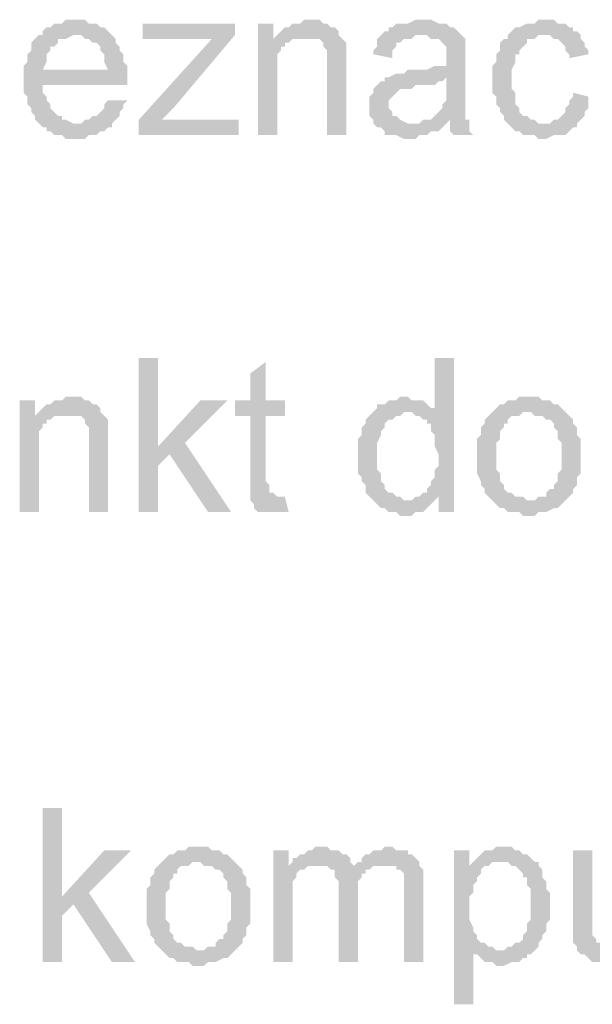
# Model space of a CAD drawing. Header units: millimetres. Extents: x -523 to 1404227, y -783705 to 1038705.
# Tile 435 of 508: x 709928 to 710559, y 235516 to 236599. Entities that reach past the tile are written whole.
import ezdxf

# ---------------------------------------------------------------- set-up
doc = ezdxf.new("R2010")
doc.units = ezdxf.units.MM
doc.linetypes.add('ACAD_ISO08W100', pattern=[36, 24, -3, 6, -3])
doc.layers.add('!!ELEKTRYKA', color=7, linetype='Continuous')

msp = doc.modelspace()

# ---------------------------------------------------------------- hatches: boundary and pattern name
at = {"layer": '!!ELEKTRYKA', "linetype": 'ACAD_ISO08W100'}
for points in [[(709991.33, 236599.43), (709978.63, 236599.43), (709974.39, 236595.19), (709965.93, 236595.19), (709961.69, 236590.96), (709957.46, 236590.96), (709953.23, 236586.73), (709953.23, 236582.49), (709948.99, 236582.49), (709991.33, 236582.49), (709991.33, 236582.49), (709995.56, 236582.49), (709999.8, 236578.26), (710004.03, 236578.26), (710008.26, 236574.02), (710012.5, 236574.02), (710016.73, 236569.79), (710016.73, 236569.79), (710016.73, 236565.56), (710020.96, 236561.32), (710020.96, 236557.09), (710020.96, 236552.86), (710025.2, 236544.39), (709953.23, 236544.39), (710046.36, 236544.39), (710046.36, 236548.62), (710042.13, 236552.86), (710042.13, 236557.09), (710042.13, 236561.32), (710037.9, 236565.56), (710037.9, 236569.79), (710033.66, 236574.02), (710033.66, 236578.26), (710029.43, 236582.49), (710029.43, 236582.49), (710025.2, 236586.73), (710020.96, 236590.96), (710016.73, 236590.96), (710012.5, 236595.19), (710008.26, 236595.19), (710004.03, 236595.19), (709999.8, 236599.43), (709995.56, 236599.43)], [(710245.33, 236599.43), (710245.33, 236599.43), (710241.1, 236599.43), (710236.87, 236595.19), (710232.63, 236595.19), (710228.4, 236595.19), (710224.17, 236590.96), (710219.93, 236590.96), (710215.7, 236586.73), (710215.7, 236586.73), (710211.47, 236582.49), (710241.1, 236578.26), (710245.33, 236578.26), (710249.57, 236578.26), (710253.8, 236578.26), (710258.04, 236578.26), (710262.27, 236574.02), (710262.27, 236569.79), (710266.5, 236565.56), (710266.5, 236565.56), (710266.5, 236561.32), (710266.5, 236557.09), (710266.5, 236552.86), (710266.5, 236548.62), (710266.5, 236472.42), (710287.67, 236472.42), (710287.67, 236548.62), (710287.67, 236548.62), (710287.67, 236557.09), (710287.67, 236561.32), (710287.67, 236565.56), (710287.67, 236569.79), (710287.67, 236569.79), (710287.67, 236574.02), (710283.44, 236578.26), (710279.2, 236582.49), (710279.2, 236586.73), (710274.97, 236590.96), (710270.74, 236590.96), (710266.5, 236595.19), (710266.5, 236595.19), (710262.27, 236595.19), (710258.04, 236599.43), (710253.8, 236599.43)], [(710372.34, 236599.43), (710363.88, 236599.43), (710355.41, 236595.19), (710342.71, 236595.19), (710338.47, 236590.96), (710334.24, 236590.96), (710334.24, 236586.73), (710330.01, 236586.73), (710325.77, 236582.49), (710368.11, 236582.49), (710372.34, 236582.49), (710376.58, 236582.49), (710380.81, 236578.26), (710385.04, 236578.26), (710389.28, 236578.26), (710393.51, 236574.02), (710393.51, 236574.02), (710397.74, 236569.79), (710397.74, 236565.56), (710397.74, 236561.32), (710397.74, 236557.09), (710397.74, 236557.09), (710397.74, 236548.62), (710393.51, 236548.62), (710393.51, 236548.62), (710389.28, 236548.62), (710385.04, 236548.62), (710376.58, 236544.39), (710372.34, 236544.39), (710368.11, 236544.39), (710359.64, 236544.39), (710355.41, 236544.39), (710351.18, 236540.16), (710346.94, 236540.16), (710342.71, 236540.16), (710342.71, 236540.16), (710334.24, 236535.92), (710330.01, 236535.92), (710397.74, 236535.92), (710397.74, 236527.46), (710397.74, 236523.22), (710397.74, 236518.99), (710397.74, 236514.76), (710397.74, 236510.52), (710393.51, 236506.29), (710393.51, 236506.29), (710393.51, 236502.06), (710389.28, 236497.82), (710385.04, 236493.59), (710380.81, 236489.36), (710376.58, 236489.36), (710372.34, 236489.36), (710401.98, 236489.36), (710401.98, 236485.12), (710401.98, 236480.89), (710401.98, 236476.66), (710406.21, 236472.42), (710427.38, 236472.42), (710427.38, 236472.42), (710423.14, 236476.66), (710423.14, 236480.89), (710423.14, 236489.36), (710418.91, 236489.36), (710418.91, 236493.59), (710418.91, 236493.59), (710418.91, 236497.82), (710418.91, 236506.29), (710418.91, 236510.52), (710418.91, 236514.76), (710418.91, 236523.22), (710418.91, 236552.86), (710418.91, 236552.86), (710418.91, 236557.09), (710418.91, 236565.56), (710418.91, 236569.79), (710418.91, 236569.79), (710418.91, 236574.02), (710418.91, 236578.26), (710414.68, 236582.49), (710410.44, 236586.73), (710410.44, 236586.73), (710406.21, 236590.96), (710401.98, 236590.96), (710397.74, 236595.19), (710397.74, 236595.19), (710393.51, 236595.19), (710389.28, 236595.19), (710380.81, 236599.43), (710376.58, 236599.43)], [(710503.58, 236599.43), (710503.58, 236599.43), (710499.35, 236599.43), (710495.11, 236595.19), (710490.88, 236595.19), (710486.65, 236595.19), (710478.18, 236590.96), (710478.18, 236590.96), (710473.94, 236590.96), (710469.71, 236586.73), (710465.48, 236582.49), (710465.48, 236578.26), (710461.24, 236578.26), (710457.01, 236574.02), (710457.01, 236569.79), (710457.01, 236565.56), (710452.78, 236561.32), (710452.78, 236557.09), (710452.78, 236552.86), (710448.54, 236548.62), (710448.54, 236544.39), (710448.54, 236540.16), (710448.54, 236531.69), (710448.54, 236527.46), (710448.54, 236523.22), (710448.54, 236518.99), (710452.78, 236514.76), (710452.78, 236510.52), (710452.78, 236506.29), (710457.01, 236502.06), (710457.01, 236497.82), (710461.24, 236493.59), (710461.24, 236489.36), (710465.48, 236485.12), (710503.58, 236485.12), (710503.58, 236485.12), (710499.35, 236485.12), (710495.11, 236489.36), (710490.88, 236489.36), (710486.65, 236493.59), (710482.41, 236493.59), (710478.18, 236497.82), (710478.18, 236497.82), (710478.18, 236502.06), (710473.94, 236506.29), (710473.94, 236510.52), (710473.94, 236514.76), (710473.94, 236518.99), (710469.71, 236523.22), (710469.71, 236527.46), (710469.71, 236535.92), (710469.71, 236535.92), (710469.71, 236540.16), (710469.71, 236544.39), (710473.94, 236552.86), (710473.94, 236557.09), (710473.94, 236561.32), (710478.18, 236561.32), (710478.18, 236565.56), (710482.41, 236569.79), (710482.41, 236569.79), (710486.65, 236574.02), (710486.65, 236578.26), (710490.88, 236578.26), (710495.11, 236578.26), (710499.35, 236582.49), (710507.81, 236582.49), (710545.91, 236582.49), (710541.68, 236586.73), (710537.45, 236586.73), (710537.45, 236590.96), (710533.21, 236590.96), (710528.98, 236595.19), (710524.75, 236595.19), (710520.51, 236595.19), (710516.28, 236599.43), (710512.05, 236599.43)], [(710164.9, 236595.19), (710063.3, 236595.19), (710063.3, 236578.26), (710139.5, 236578.26), (710164.9, 236582.49)], [(710207.23, 236595.19), (710190.3, 236595.19), (710190.3, 236472.42), (710211.47, 236472.42), (710211.47, 236540.16), (710211.47, 236544.39), (710211.47, 236548.62), (710211.47, 236552.86), (710211.47, 236557.09), (710211.47, 236561.32), (710215.7, 236565.56), (710215.7, 236569.79), (710219.93, 236569.79), (710219.93, 236574.02), (710224.17, 236574.02), (710228.4, 236578.26), (710207.23, 236578.26)], [(709948.99, 236582.49), (709948.99, 236582.49), (709944.76, 236578.26), (709940.53, 236574.02), (709940.53, 236569.79), (709940.53, 236565.56), (709936.29, 236561.32), (709936.29, 236557.09), (709936.29, 236552.86), (709932.06, 236548.62), (709932.06, 236544.39), (709932.06, 236540.16), (709932.06, 236531.69), (709932.06, 236527.46), (709932.06, 236523.22), (709932.06, 236518.99), (709936.29, 236514.76), (709936.29, 236510.52), (709936.29, 236506.29), (709940.53, 236502.06), (709940.53, 236497.82), (709944.76, 236493.59), (709944.76, 236489.36), (709948.99, 236485.12), (709991.33, 236485.12), (709991.33, 236485.12), (709987.09, 236485.12), (709978.63, 236489.36), (709974.39, 236489.36), (709974.39, 236493.59), (709970.16, 236493.59), (709965.93, 236497.82), (709965.93, 236497.82), (709961.69, 236502.06), (709961.69, 236506.29), (709957.46, 236510.52), (709957.46, 236514.76), (709953.23, 236518.99), (709953.23, 236523.22), (709953.23, 236527.46), (710046.36, 236527.46), (710046.36, 236531.69), (710046.36, 236535.92), (710046.36, 236540.16), (710046.36, 236544.39), (709953.23, 236544.39), (709953.23, 236544.39), (709957.46, 236552.86), (709957.46, 236557.09), (709957.46, 236561.32), (709961.69, 236565.56), (709961.69, 236569.79), (709965.93, 236569.79), (709970.16, 236574.02), (709970.16, 236578.26), (709974.39, 236578.26), (709978.63, 236578.26), (709987.09, 236582.49), (709991.33, 236582.49)], [(710164.9, 236582.49), (710139.5, 236578.26), (710059.06, 236489.36), (710059.06, 236472.42), (710084.46, 236489.36), (710097.16, 236502.06)], [(710325.77, 236582.49), (710321.54, 236578.26), (710321.54, 236569.79), (710317.31, 236565.56), (710317.31, 236561.32), (710338.47, 236557.09), (710338.47, 236561.32), (710338.47, 236565.56), (710342.71, 236569.79), (710342.71, 236574.02), (710346.94, 236574.02), (710351.18, 236578.26), (710355.41, 236578.26), (710359.64, 236578.26), (710363.88, 236582.49), (710368.11, 236582.49)], [(710545.91, 236582.49), (710507.81, 236582.49), (710512.05, 236582.49), (710516.28, 236578.26), (710520.51, 236578.26), (710524.75, 236574.02), (710524.75, 236574.02), (710528.98, 236569.79), (710528.98, 236565.56), (710533.21, 236561.32), (710533.21, 236557.09), (710554.38, 236561.32), (710554.38, 236561.32), (710554.38, 236565.56), (710550.15, 236569.79), (710550.15, 236574.02), (710545.91, 236578.26)], [(710330.01, 236535.92), (710330.01, 236531.69), (710325.77, 236531.69), (710321.54, 236527.46), (710321.54, 236527.46), (710317.31, 236523.22), (710317.31, 236518.99), (710313.07, 236514.76), (710313.07, 236510.52), (710313.07, 236506.29), (710313.07, 236506.29), (710313.07, 236497.82), (710313.07, 236493.59), (710317.31, 236489.36), (710317.31, 236485.12), (710321.54, 236480.89), (710325.77, 236480.89), (710325.77, 236480.89), (710330.01, 236476.66), (710330.01, 236472.42), (710334.24, 236472.42), (710338.47, 236472.42), (710342.71, 236472.42), (710351.18, 236468.19), (710355.41, 236468.19), (710359.64, 236468.19), (710363.88, 236468.19), (710368.11, 236472.42), (710372.34, 236472.42), (710376.58, 236472.42), (710380.81, 236476.66), (710385.04, 236476.66), (710389.28, 236476.66), (710393.51, 236480.89), (710397.74, 236485.12), (710359.64, 236485.12), (710359.64, 236485.12), (710355.41, 236485.12), (710346.94, 236489.36), (710346.94, 236489.36), (710342.71, 236493.59), (710338.47, 236493.59), (710338.47, 236497.82), (710334.24, 236502.06), (710334.24, 236506.29), (710334.24, 236506.29), (710334.24, 236510.52), (710338.47, 236514.76), (710338.47, 236514.76), (710342.71, 236518.99), (710346.94, 236523.22), (710351.18, 236523.22), (710355.41, 236523.22), (710359.64, 236523.22), (710363.88, 236527.46), (710368.11, 236527.46), (710372.34, 236527.46), (710376.58, 236527.46), (710385.04, 236527.46), (710389.28, 236531.69), (710393.51, 236531.69), (710393.51, 236531.69), (710397.74, 236535.92)], [(710025.2, 236510.52), (710020.96, 236506.29), (710020.96, 236502.06), (710016.73, 236497.82), (710012.5, 236493.59), (710012.5, 236493.59), (710008.26, 236493.59), (710004.03, 236489.36), (709999.8, 236489.36), (709995.56, 236485.12), (709991.33, 236485.12), (709948.99, 236485.12), (709948.99, 236485.12), (709953.23, 236480.89), (709957.46, 236480.89), (709957.46, 236476.66), (709961.69, 236476.66), (709965.93, 236472.42), (709970.16, 236472.42), (709974.39, 236472.42), (709978.63, 236468.19), (709987.09, 236468.19), (709991.33, 236468.19), (709995.56, 236468.19), (709999.8, 236468.19), (710004.03, 236472.42), (710008.26, 236472.42), (710012.5, 236472.42), (710016.73, 236476.66), (710020.96, 236476.66), (710025.2, 236480.89), (710029.43, 236480.89), (710029.43, 236485.12), (710033.66, 236489.36), (710037.9, 236493.59), (710037.9, 236497.82), (710042.13, 236502.06), (710042.13, 236506.29), (710046.36, 236510.52)], [(710537.45, 236518.99), (710537.45, 236514.76), (710533.21, 236510.52), (710533.21, 236506.29), (710528.98, 236502.06), (710528.98, 236497.82), (710524.75, 236493.59), (710524.75, 236493.59), (710520.51, 236489.36), (710516.28, 236489.36), (710512.05, 236485.12), (710503.58, 236485.12), (710465.48, 236485.12), (710465.48, 236485.12), (710469.71, 236480.89), (710473.94, 236476.66), (710478.18, 236476.66), (710482.41, 236472.42), (710486.65, 236472.42), (710490.88, 236472.42), (710495.11, 236472.42), (710499.35, 236468.19), (710503.58, 236468.19), (710507.81, 236468.19), (710516.28, 236472.42), (710520.51, 236472.42), (710524.75, 236472.42), (710528.98, 236472.42), (710533.21, 236476.66), (710537.45, 236480.89), (710537.45, 236480.89), (710541.68, 236480.89), (710541.68, 236485.12), (710545.91, 236489.36), (710550.15, 236493.59), (710550.15, 236497.82), (710554.38, 236502.06), (710554.38, 236506.29), (710554.38, 236510.52), (710554.38, 236514.76)], [(710372.34, 236489.36), (710368.11, 236485.12), (710359.64, 236485.12), (710397.74, 236485.12), (710401.98, 236489.36)], [(710080.23, 236226.88), (710059.06, 236226.88), (710059.06, 236057.54), (710080.23, 236057.54), (710080.23, 236108.35), (710092.93, 236121.05), (710080.23, 236129.51)], [(710198.77, 236222.65), (710181.83, 236209.95), (710181.83, 236180.31), (710164.9, 236180.31), (710164.9, 236163.38), (710181.83, 236163.38), (710181.83, 236095.65), (710181.83, 236091.41), (710181.83, 236087.18), (710181.83, 236078.71), (710181.83, 236074.48), (710211.47, 236074.48), (710211.47, 236074.48), (710207.23, 236078.71), (710203, 236078.71), (710203, 236082.95), (710203, 236082.95), (710203, 236087.18), (710198.77, 236091.41), (710198.77, 236163.38), (710219.93, 236163.38), (710219.93, 236180.31), (710198.77, 236180.31)], [(710406.21, 236226.88), (710385.04, 236226.88), (710385.04, 236167.61), (710355.41, 236167.61), (710359.64, 236167.61), (710363.88, 236163.38), (710368.11, 236163.38), (710372.34, 236159.15), (710376.58, 236159.15), (710376.58, 236154.91), (710380.81, 236154.91), (710380.81, 236150.68), (710380.81, 236146.45), (710385.04, 236142.21), (710385.04, 236137.98), (710385.04, 236133.75), (710385.04, 236129.51), (710389.28, 236121.05), (710389.28, 236116.81), (710389.28, 236112.58), (710389.28, 236108.35), (710385.04, 236104.11), (710385.04, 236099.88), (710385.04, 236095.65), (710380.81, 236091.41), (710380.81, 236087.18), (710376.58, 236082.95), (710376.58, 236078.71), (710372.34, 236078.71), (710368.11, 236074.48), (710363.88, 236074.48), (710389.28, 236074.48), (710389.28, 236057.54), (710406.21, 236057.54)], [(709982.86, 236184.55), (709982.86, 236184.55), (709978.63, 236184.55), (709974.39, 236180.31), (709970.16, 236180.31), (709965.93, 236180.31), (709961.69, 236176.08), (709957.46, 236176.08), (709953.23, 236171.85), (709953.23, 236171.85), (709948.99, 236167.61), (709978.63, 236163.38), (709982.86, 236163.38), (709987.09, 236163.38), (709991.33, 236163.38), (709995.56, 236163.38), (709999.8, 236159.15), (709999.8, 236154.91), (710004.03, 236150.68), (710004.03, 236150.68), (710004.03, 236146.45), (710004.03, 236142.21), (710004.03, 236137.98), (710004.03, 236133.75), (710004.03, 236057.54), (710025.2, 236057.54), (710025.2, 236133.75), (710025.2, 236133.75), (710025.2, 236142.21), (710025.2, 236146.45), (710025.2, 236150.68), (710025.2, 236154.91), (710025.2, 236154.91), (710025.2, 236159.15), (710020.96, 236163.38), (710016.73, 236167.61), (710016.73, 236171.85), (710012.5, 236176.08), (710008.26, 236176.08), (710004.03, 236180.31), (710004.03, 236180.31), (709999.8, 236180.31), (709995.56, 236184.55), (709991.33, 236184.55)], [(710351.18, 236184.55), (710351.18, 236184.55), (710346.94, 236184.55), (710342.71, 236180.31), (710338.47, 236180.31), (710334.24, 236180.31), (710330.01, 236176.08), (710325.77, 236176.08), (710321.54, 236176.08), (710321.54, 236171.85), (710317.31, 236167.61), (710313.07, 236163.38), (710308.84, 236159.15), (710308.84, 236154.91), (710304.61, 236150.68), (710304.61, 236150.68), (710304.61, 236146.45), (710304.61, 236142.21), (710300.37, 236137.98), (710300.37, 236133.75), (710300.37, 236129.51), (710300.37, 236125.28), (710300.37, 236116.81), (710300.37, 236116.81), (710300.37, 236112.58), (710300.37, 236108.35), (710300.37, 236104.11), (710300.37, 236099.88), (710304.61, 236095.65), (710304.61, 236091.41), (710308.84, 236087.18), (710308.84, 236082.95), (710308.84, 236078.71), (710313.07, 236074.48), (710317.31, 236070.25), (710355.41, 236070.25), (710351.18, 236070.25), (710346.94, 236074.48), (710342.71, 236074.48), (710338.47, 236078.71), (710334.24, 236078.71), (710330.01, 236082.95), (710330.01, 236082.95), (710330.01, 236087.18), (710325.77, 236091.41), (710325.77, 236095.65), (710325.77, 236099.88), (710321.54, 236104.11), (710321.54, 236108.35), (710321.54, 236112.58), (710321.54, 236116.81), (710321.54, 236121.05), (710321.54, 236125.28), (710321.54, 236129.51), (710321.54, 236133.75), (710325.77, 236142.21), (710325.77, 236146.45), (710325.77, 236146.45), (710330.01, 236150.68), (710330.01, 236154.91), (710334.24, 236159.15), (710338.47, 236159.15), (710342.71, 236163.38), (710346.94, 236163.38), (710351.18, 236167.61), (710355.41, 236167.61), (710385.04, 236167.61), (710385.04, 236171.85), (710380.81, 236171.85), (710376.58, 236176.08), (710372.34, 236180.31), (710372.34, 236180.31), (710368.11, 236180.31), (710359.64, 236180.31), (710355.41, 236184.55)], [(710486.65, 236184.55), (710486.65, 236184.55), (710478.18, 236184.55), (710473.94, 236180.31), (710469.71, 236180.31), (710465.48, 236180.31), (710461.24, 236176.08), (710457.01, 236176.08), (710452.78, 236171.85), (710448.54, 236167.61), (710448.54, 236167.61), (710448.54, 236167.61), (710486.65, 236167.61), (710490.88, 236167.61), (710495.11, 236163.38), (710499.35, 236163.38), (710503.58, 236163.38), (710507.81, 236159.15), (710512.05, 236159.15), (710516.28, 236154.91), (710516.28, 236150.68), (710520.51, 236146.45), (710520.51, 236142.21), (710520.51, 236137.98), (710524.75, 236133.75), (710524.75, 236129.51), (710524.75, 236125.28), (710524.75, 236121.05), (710524.75, 236116.81), (710524.75, 236112.58), (710524.75, 236108.35), (710524.75, 236104.11), (710520.51, 236099.88), (710520.51, 236095.65), (710520.51, 236091.41), (710516.28, 236087.18), (710516.28, 236082.95), (710512.05, 236082.95), (710507.81, 236078.71), (710507.81, 236074.48), (710503.58, 236074.48), (710499.35, 236074.48), (710495.11, 236070.25), (710486.65, 236070.25), (710448.54, 236070.25), (710448.54, 236070.25), (710452.78, 236066.01), (710457.01, 236061.78), (710461.24, 236061.78), (710465.48, 236057.54), (710469.71, 236057.54), (710473.94, 236057.54), (710478.18, 236057.54), (710482.41, 236053.31), (710486.65, 236053.31), (710490.88, 236053.31), (710495.11, 236053.31), (710499.35, 236057.54), (710503.58, 236057.54), (710507.81, 236057.54), (710516.28, 236061.78), (710520.51, 236061.78), (710520.51, 236061.78), (710524.75, 236066.01), (710528.98, 236070.25), (710528.98, 236070.25), (710533.21, 236074.48), (710537.45, 236078.71), (710537.45, 236082.95), (710537.45, 236082.95), (710541.68, 236087.18), (710541.68, 236091.41), (710541.68, 236095.65), (710545.91, 236099.88), (710545.91, 236104.11), (710545.91, 236108.35), (710545.91, 236116.81), (710545.91, 236121.05), (710545.91, 236125.28), (710545.91, 236129.51), (710545.91, 236133.75), (710545.91, 236137.98), (710541.68, 236142.21), (710541.68, 236146.45), (710541.68, 236150.68), (710537.45, 236154.91), (710537.45, 236159.15), (710533.21, 236163.38), (710528.98, 236167.61), (710528.98, 236167.61), (710524.75, 236171.85), (710520.51, 236176.08), (710516.28, 236176.08), (710512.05, 236180.31), (710507.81, 236180.31), (710503.58, 236180.31), (710499.35, 236184.55), (710495.11, 236184.55)], [(709944.76, 236180.31), (709927.83, 236180.31), (709927.83, 236057.54), (709948.99, 236057.54), (709948.99, 236125.28), (709948.99, 236129.51), (709948.99, 236133.75), (709948.99, 236137.98), (709948.99, 236142.21), (709948.99, 236146.45), (709953.23, 236150.68), (709953.23, 236154.91), (709957.46, 236154.91), (709957.46, 236159.15), (709961.69, 236159.15), (709965.93, 236163.38), (709944.76, 236163.38)], [(710156.43, 236180.31), (710126.8, 236180.31), (710080.23, 236129.51), (710092.93, 236121.05), (710135.27, 236057.54), (710160.67, 236057.54), (710109.86, 236133.75)], [(710448.54, 236167.61), (710444.31, 236163.38), (710440.08, 236159.15), (710440.08, 236154.91), (710435.84, 236150.68), (710435.84, 236146.45), (710435.84, 236142.21), (710431.61, 236137.98), (710431.61, 236133.75), (710431.61, 236129.51), (710431.61, 236125.28), (710431.61, 236121.05), (710431.61, 236116.81), (710431.61, 236112.58), (710431.61, 236108.35), (710431.61, 236104.11), (710431.61, 236099.88), (710435.84, 236091.41), (710435.84, 236087.18), (710435.84, 236087.18), (710440.08, 236082.95), (710440.08, 236078.71), (710444.31, 236074.48), (710448.54, 236070.25), (710486.65, 236070.25), (710486.65, 236070.25), (710482.41, 236074.48), (710478.18, 236074.48), (710473.94, 236074.48), (710469.71, 236078.71), (710465.48, 236078.71), (710461.24, 236082.95), (710461.24, 236082.95), (710461.24, 236087.18), (710457.01, 236091.41), (710457.01, 236095.65), (710457.01, 236099.88), (710452.78, 236104.11), (710452.78, 236108.35), (710452.78, 236112.58), (710452.78, 236121.05), (710452.78, 236121.05), (710452.78, 236125.28), (710452.78, 236129.51), (710452.78, 236133.75), (710457.01, 236137.98), (710457.01, 236142.21), (710457.01, 236146.45), (710461.24, 236150.68), (710461.24, 236154.91), (710465.48, 236154.91), (710465.48, 236159.15), (710469.71, 236163.38), (710473.94, 236163.38), (710478.18, 236163.38), (710482.41, 236167.61), (710486.65, 236167.61)], [(710219.93, 236074.48), (710181.83, 236074.48), (710181.83, 236070.25), (710181.83, 236070.25), (710186.07, 236066.01), (710186.07, 236061.78), (710190.3, 236057.54), (710194.53, 236057.54), (710198.77, 236057.54), (710203, 236057.54), (710207.23, 236057.54), (710211.47, 236057.54), (710215.7, 236057.54), (710219.93, 236057.54), (710224.17, 236057.54)], [(710363.88, 236074.48), (710359.64, 236070.25), (710317.31, 236070.25), (710321.54, 236066.01), (710325.77, 236061.78), (710325.77, 236061.78), (710330.01, 236061.78), (710334.24, 236057.54), (710338.47, 236057.54), (710342.71, 236057.54), (710346.94, 236053.31), (710351.18, 236053.31), (710359.64, 236053.31), (710363.88, 236057.54), (710368.11, 236057.54), (710372.34, 236057.54), (710376.58, 236061.78), (710376.58, 236061.78), (710380.81, 236066.01), (710385.04, 236070.25), (710389.28, 236074.48)], [(709974.39, 235731.57), (709953.23, 235731.57), (709953.23, 235562.23), (709974.39, 235562.23), (709974.39, 235613.03), (709987.09, 235625.73), (709974.39, 235634.2)], [(710122.57, 235689.24), (710114.1, 235689.24), (710109.86, 235685), (710101.4, 235685), (710097.16, 235680.77), (710092.93, 235680.77), (710088.7, 235676.54), (710084.46, 235672.3), (710084.46, 235672.3), (710084.46, 235672.3), (710122.57, 235672.3), (710126.8, 235672.3), (710131.03, 235668.07), (710135.27, 235668.07), (710139.5, 235668.07), (710143.73, 235663.83), (710147.97, 235663.83), (710152.2, 235659.6), (710152.2, 235655.37), (710156.43, 235651.13), (710156.43, 235646.9), (710156.43, 235642.67), (710160.67, 235638.43), (710160.67, 235634.2), (710160.67, 235629.97), (710160.67, 235625.73), (710160.67, 235621.5), (710160.67, 235617.27), (710160.67, 235613.03), (710160.67, 235608.8), (710156.43, 235604.57), (710156.43, 235600.33), (710156.43, 235596.1), (710152.2, 235591.87), (710152.2, 235587.63), (710147.97, 235587.63), (710143.73, 235583.4), (710143.73, 235579.17), (710139.5, 235579.17), (710135.27, 235579.17), (710131.03, 235574.93), (710122.57, 235574.93), (710084.46, 235574.93), (710084.46, 235574.93), (710088.7, 235570.7), (710092.93, 235566.47), (710097.16, 235566.47), (710101.4, 235562.23), (710105.63, 235562.23), (710109.86, 235562.23), (710114.1, 235562.23), (710118.33, 235558), (710122.57, 235558), (710126.8, 235558), (710131.03, 235558), (710135.27, 235562.23), (710139.5, 235562.23), (710143.73, 235562.23), (710152.2, 235566.47), (710156.43, 235566.47), (710156.43, 235566.47), (710160.67, 235570.7), (710164.9, 235574.93), (710164.9, 235574.93), (710169.13, 235579.17), (710173.37, 235583.4), (710173.37, 235587.63), (710173.37, 235587.63), (710177.6, 235591.87), (710177.6, 235596.1), (710177.6, 235600.33), (710181.83, 235604.57), (710181.83, 235608.8), (710181.83, 235613.03), (710181.83, 235621.5), (710181.83, 235625.73), (710181.83, 235629.97), (710181.83, 235634.2), (710181.83, 235638.43), (710181.83, 235642.67), (710177.6, 235646.9), (710177.6, 235651.13), (710177.6, 235655.37), (710173.37, 235659.6), (710173.37, 235663.83), (710169.13, 235668.07), (710164.9, 235672.3), (710164.9, 235672.3), (710160.67, 235676.54), (710156.43, 235680.77), (710152.2, 235680.77), (710147.97, 235685), (710143.73, 235685), (710139.5, 235685), (710135.27, 235689.24), (710131.03, 235689.24)], [(710262.27, 235689.24), (710253.8, 235689.24), (710249.57, 235685), (710245.33, 235685), (710241.1, 235680.77), (710236.87, 235680.77), (710232.63, 235676.54), (710228.4, 235676.54), (710228.4, 235672.3), (710258.04, 235668.07), (710258.04, 235668.07), (710262.27, 235668.07), (710266.5, 235668.07), (710270.74, 235663.83), (710296.14, 235668.07), (710296.14, 235668.07), (710291.91, 235672.3), (710291.91, 235676.54), (710287.67, 235680.77), (710283.44, 235680.77), (710283.44, 235680.77), (710279.2, 235685), (710274.97, 235685), (710270.74, 235685), (710266.5, 235689.24)], [(710334.24, 235689.24), (710330.01, 235689.24), (710325.77, 235685), (710317.31, 235685), (710313.07, 235680.77), (710308.84, 235680.77), (710304.61, 235676.54), (710304.61, 235672.3), (710300.37, 235672.3), (710330.01, 235668.07), (710334.24, 235668.07), (710338.47, 235668.07), (710342.71, 235668.07), (710342.71, 235663.83), (710346.94, 235663.83), (710351.18, 235659.6), (710351.18, 235655.37), (710351.18, 235651.13), (710351.18, 235646.9), (710351.18, 235638.43), (710351.18, 235562.23), (710372.34, 235562.23), (710372.34, 235646.9), (710372.34, 235646.9), (710372.34, 235655.37), (710372.34, 235659.6), (710372.34, 235663.83), (710368.11, 235668.07), (710368.11, 235672.3), (710363.88, 235676.54), (710363.88, 235676.54), (710359.64, 235680.77), (710355.41, 235680.77), (710355.41, 235685), (710351.18, 235685), (710342.71, 235685), (710338.47, 235689.24)], [(710461.24, 235689.24), (710452.78, 235689.24), (710448.54, 235685), (710440.08, 235685), (710435.84, 235680.77), (710435.84, 235680.77), (710431.61, 235676.54), (710427.38, 235672.3), (710457.01, 235672.3), (710461.24, 235672.3), (710465.48, 235672.3), (710469.71, 235668.07), (710473.94, 235668.07), (710478.18, 235663.83), (710482.41, 235659.6), (710482.41, 235655.37), (710486.65, 235655.37), (710486.65, 235651.13), (710486.65, 235646.9), (710490.88, 235642.67), (710490.88, 235634.2), (710490.88, 235629.97), (710490.88, 235625.73), (710490.88, 235621.5), (710490.88, 235617.27), (710490.88, 235613.03), (710490.88, 235608.8), (710486.65, 235604.57), (710486.65, 235600.33), (710486.65, 235596.1), (710482.41, 235591.87), (710482.41, 235587.63), (710478.18, 235583.4), (710473.94, 235583.4), (710469.71, 235579.17), (710465.48, 235579.17), (710461.24, 235574.93), (710457.01, 235574.93), (710427.38, 235574.93), (710427.38, 235570.7), (710431.61, 235570.7), (710435.84, 235566.47), (710440.08, 235562.23), (710440.08, 235562.23), (710444.31, 235562.23), (710448.54, 235562.23), (710452.78, 235558), (710457.01, 235558), (710457.01, 235558), (710461.24, 235558), (710469.71, 235562.23), (710473.94, 235562.23), (710478.18, 235562.23), (710482.41, 235566.47), (710486.65, 235566.47), (710486.65, 235570.7), (710490.88, 235570.7), (710495.11, 235574.93), (710499.35, 235579.17), (710499.35, 235583.4), (710503.58, 235587.63), (710503.58, 235591.87), (710503.58, 235591.87), (710507.81, 235596.1), (710507.81, 235600.33), (710507.81, 235604.57), (710512.05, 235608.8), (710512.05, 235613.03), (710512.05, 235621.5), (710512.05, 235625.73), (710512.05, 235625.73), (710512.05, 235629.97), (710512.05, 235634.2), (710512.05, 235638.43), (710507.81, 235642.67), (710507.81, 235646.9), (710507.81, 235651.13), (710503.58, 235655.37), (710503.58, 235659.6), (710503.58, 235663.83), (710499.35, 235668.07), (710499.35, 235672.3), (710495.11, 235672.3), (710490.88, 235676.54), (710486.65, 235680.77), (710486.65, 235680.77), (710482.41, 235680.77), (710478.18, 235685), (710473.94, 235685), (710469.71, 235689.24), (710465.48, 235689.24)], [(710050.6, 235685), (710020.96, 235685), (709974.39, 235634.2), (709987.09, 235625.73), (710029.43, 235562.23), (710054.83, 235562.23), (710004.03, 235638.43)], [(710224.17, 235685), (710207.23, 235685), (710207.23, 235562.23), (710228.4, 235562.23), (710228.4, 235625.73), (710228.4, 235629.97), (710228.4, 235634.2), (710228.4, 235638.43), (710228.4, 235642.67), (710228.4, 235646.9), (710228.4, 235651.13), (710232.63, 235655.37), (710232.63, 235659.6), (710236.87, 235663.83), (710241.1, 235663.83), (710245.33, 235668.07), (710224.17, 235668.07)], [(710423.14, 235685), (710406.21, 235685), (710406.21, 235515.66), (710427.38, 235515.66), (710427.38, 235574.93), (710457.01, 235574.93), (710452.78, 235574.93), (710448.54, 235579.17), (710444.31, 235579.17), (710440.08, 235583.4), (710435.84, 235583.4), (710431.61, 235587.63), (710431.61, 235591.87), (710427.38, 235596.1), (710427.38, 235596.1), (710427.38, 235600.33), (710423.14, 235608.8), (710423.14, 235613.03), (710423.14, 235617.27), (710423.14, 235621.5), (710423.14, 235625.73), (710423.14, 235629.97), (710423.14, 235634.2), (710427.38, 235638.43), (710427.38, 235642.67), (710427.38, 235646.9), (710431.61, 235651.13), (710431.61, 235655.37), (710435.84, 235659.6), (710435.84, 235663.83), (710440.08, 235668.07), (710444.31, 235668.07), (710423.14, 235668.07)], [(710558.61, 235685), (710537.45, 235685), (710537.45, 235608.8), (710537.45, 235608.8), (710537.45, 235600.33), (710537.45, 235596.1), (710537.45, 235591.87), (710537.45, 235587.63), (710537.45, 235587.63), (710537.45, 235583.4), (710541.68, 235579.17), (710541.68, 235574.93), (710545.91, 235570.7), (710550.15, 235570.7), (710554.38, 235566.47), (710558.61, 235562.23), (710558.61, 235562.23), (710562.85, 235562.23), (710567.08, 235562.23), (710571.31, 235558), (710579.78, 235558), (710579.78, 235558), (710584.01, 235558), (710588.25, 235562.23), (710592.48, 235562.23), (710596.71, 235562.23), (710600.95, 235566.47), (710605.18, 235566.47), (710605.18, 235570.7), (710609.42, 235574.93), (710613.65, 235574.93), (710579.78, 235579.17), (710579.78, 235579.17), (710575.55, 235579.17), (710571.31, 235579.17), (710567.08, 235583.4), (710562.85, 235583.4), (710562.85, 235587.63), (710558.61, 235591.87), (710558.61, 235596.1), (710558.61, 235596.1), (710558.61, 235600.33), (710558.61, 235604.57), (710558.61, 235608.8), (710558.61, 235617.27)], [(710084.46, 235672.3), (710080.23, 235668.07), (710076, 235663.83), (710076, 235659.6), (710071.76, 235655.37), (710071.76, 235655.37), (710071.76, 235646.9), (710067.53, 235642.67), (710067.53, 235638.43), (710067.53, 235634.2), (710067.53, 235629.97), (710067.53, 235625.73), (710067.53, 235621.5), (710067.53, 235617.27), (710067.53, 235613.03), (710067.53, 235608.8), (710067.53, 235604.57), (710071.76, 235596.1), (710071.76, 235591.87), (710071.76, 235591.87), (710076, 235587.63), (710076, 235583.4), (710080.23, 235579.17), (710084.46, 235574.93), (710122.57, 235574.93), (710122.57, 235574.93), (710118.33, 235579.17), (710114.1, 235579.17), (710109.86, 235579.17), (710105.63, 235583.4), (710101.4, 235583.4), (710097.16, 235587.63), (710097.16, 235587.63), (710097.16, 235591.87), (710092.93, 235596.1), (710092.93, 235600.33), (710092.93, 235604.57), (710088.7, 235608.8), (710088.7, 235613.03), (710088.7, 235617.27), (710088.7, 235625.73), (710088.7, 235625.73), (710088.7, 235629.97), (710088.7, 235634.2), (710088.7, 235638.43), (710092.93, 235642.67), (710092.93, 235646.9), (710092.93, 235651.13), (710097.16, 235655.37), (710097.16, 235659.6), (710101.4, 235659.6), (710101.4, 235663.83), (710105.63, 235668.07), (710109.86, 235668.07), (710114.1, 235668.07), (710118.33, 235672.3), (710122.57, 235672.3)], [(710300.37, 235672.3), (710296.14, 235668.07), (710270.74, 235663.83), (710274.97, 235663.83), (710274.97, 235659.6), (710274.97, 235655.37), (710279.2, 235651.13), (710279.2, 235646.9), (710279.2, 235642.67), (710279.2, 235562.23), (710300.37, 235562.23), (710300.37, 235634.2), (710300.37, 235634.2), (710300.37, 235642.67), (710300.37, 235646.9), (710300.37, 235651.13), (710304.61, 235655.37), (710304.61, 235659.6), (710308.84, 235659.6), (710308.84, 235663.83), (710313.07, 235663.83), (710317.31, 235668.07), (710321.54, 235668.07), (710325.77, 235668.07), (710330.01, 235668.07)], [(710427.38, 235672.3), (710423.14, 235668.07), (710444.31, 235668.07), (710448.54, 235672.3), (710452.78, 235672.3), (710457.01, 235672.3)]]:
    msp.add_hatch(color=7, dxfattribs=at).paths.add_polyline_path(points)

# ---------------------------------------------------------------- linework, layer by layer
at = {"layer": '!!ELEKTRYKA', "color": 7, "linetype": 'ACAD_ISO08W100', "lineweight": -3}
for points in [[(710211.47, 236582.49), (710207.23, 236578.26), (710241.1, 236578.26)], [(710169.13, 236489.36), (710084.46, 236489.36), (710169.13, 236472.42), (710059.06, 236472.42)], [(709948.99, 236167.61), (709944.76, 236163.38), (709978.63, 236163.38)], [(710228.4, 235672.3), (710224.17, 235668.07), (710258.04, 235668.07)]]:
    msp.add_solid(points, dxfattribs=at)

doc.saveas('drawing.dxf')
